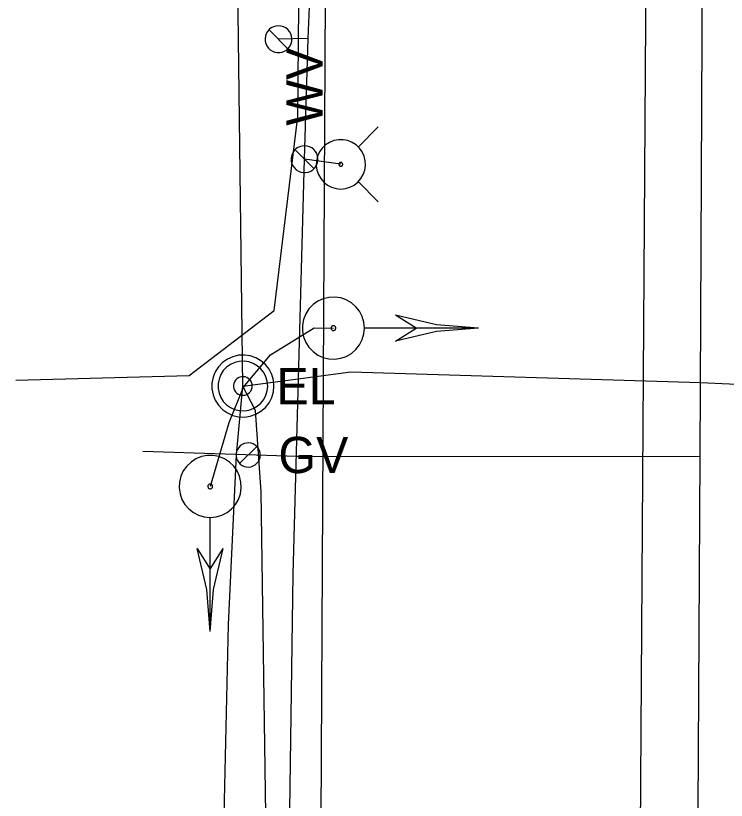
# Model space of a CAD drawing. Extents: x 600849 to 606371, y 330010 to 403088.
# Drawn here: x 601997.3 to 602072.8, y 364984.7 to 365068.1 of the extents above; entities that cross this region are included whole.
import ezdxf

# ---------------------------------------------------------------- set-up
doc = ezdxf.new("R2010")
doc.units = 0
for name, color, linetype in [('E_SIG', 7, 'Continuous'), ('E_UTL_E', 7, 'Continuous'), ('E_UTL_E_UG', 7, 'Continuous'), ('E_UTL_G', 7, 'Continuous'), ('E_UTL_G_UG', 7, 'Continuous'), ('E_UTL_Overhead', 7, 'Continuous'), ('E_UTL_T_UG', 7, 'Continuous'), ('E_UTL_TV_UG', 7, 'Continuous'), ('E_UTL_W', 7, 'Continuous'), ('E_UTL_W_UG', 7, 'Continuous'), ('E_UTL_WHydrant', 7, 'Continuous')]:
    doc.layers.add(name, color=color, linetype=linetype)

msp = doc.modelspace()

# ---------------------------------------------------------------- linework, layer by layer
at = {"layer": 'E_SIG'}
for points in [[(602034.33, 365034.889), (602034.27, 365035.514), (602034.093, 365036.116), (602033.806, 365036.674), (602033.418, 365037.167), (602032.944, 365037.578), (602032.401, 365037.891), (602031.808, 365038.096), (602031.187, 365038.186), (602030.56, 365038.156), (602029.95, 365038.008), (602029.38, 365037.747), (602028.869, 365037.383), (602028.436, 365036.929), (602028.097, 365036.402), (602027.863, 365035.819), (602027.745, 365035.203), (602027.745, 365034.576), (602027.863, 365033.96), (602028.097, 365033.377), (602028.436, 365032.85), (602028.869, 365032.395), (602029.38, 365032.032), (602029.95, 365031.771), (602030.56, 365031.623), (602031.187, 365031.593), (602031.808, 365031.682), (602032.401, 365031.888), (602032.944, 365032.201), (602033.418, 365032.612), (602033.806, 365033.105), (602034.093, 365033.663), (602034.27, 365034.265), (602034.33, 365034.889)], [(602046.43, 365034.889), (602041.976, 365035.235), (602037.63, 365036.265)], [(602039.83, 365034.888), (602037.63, 365036.265)], [(602031.282, 365034.889), (602031.278, 365034.937), (602031.264, 365034.983), (602031.242, 365035.026), (602031.212, 365035.064), (602031.176, 365035.095), (602031.135, 365035.119), (602031.089, 365035.135), (602031.042, 365035.142), (602030.994, 365035.139), (602030.947, 365035.128), (602030.904, 365035.108), (602030.864, 365035.08), (602030.831, 365035.045), (602030.805, 365035.005), (602030.788, 365034.961), (602030.778, 365034.913), (602030.778, 365034.865), (602030.788, 365034.818), (602030.805, 365034.774), (602030.831, 365034.733), (602030.864, 365034.699), (602030.904, 365034.671), (602030.947, 365034.651), (602030.994, 365034.64), (602031.042, 365034.637), (602031.089, 365034.644), (602031.135, 365034.66), (602031.176, 365034.684), (602031.212, 365034.715), (602031.242, 365034.753), (602031.264, 365034.796), (602031.278, 365034.842), (602031.282, 365034.889)], [(602046.429, 365034.888), (602034.388, 365034.888)], [(602046.43, 365034.889), (602041.976, 365034.544), (602037.63, 365033.514)], [(602037.63, 365033.516), (602039.83, 365034.888)], [(602017.946, 365014.764), (602018.571, 365014.824), (602019.173, 365015.001), (602019.731, 365015.288), (602020.224, 365015.676), (602020.635, 365016.15), (602020.948, 365016.693), (602021.153, 365017.286), (602021.243, 365017.907), (602021.213, 365018.534), (602021.065, 365019.143), (602020.804, 365019.714), (602020.44, 365020.225), (602019.986, 365020.658), (602019.459, 365020.997), (602018.876, 365021.23), (602018.26, 365021.349), (602017.633, 365021.349), (602017.017, 365021.23), (602016.434, 365020.997), (602015.907, 365020.658), (602015.452, 365020.225), (602015.089, 365019.714), (602014.828, 365019.143), (602014.68, 365018.534), (602014.65, 365017.907), (602014.739, 365017.286), (602014.945, 365016.693), (602015.258, 365016.15), (602015.669, 365015.676), (602016.162, 365015.288), (602016.72, 365015.001), (602017.322, 365014.824), (602017.946, 365014.764)], [(602017.946, 365017.812), (602017.994, 365017.816), (602018.04, 365017.83), (602018.083, 365017.852), (602018.121, 365017.881), (602018.152, 365017.918), (602018.176, 365017.959), (602018.192, 365018.005), (602018.199, 365018.052), (602018.196, 365018.1), (602018.185, 365018.147), (602018.165, 365018.19), (602018.137, 365018.229), (602018.102, 365018.263), (602018.062, 365018.289), (602018.018, 365018.306), (602017.97, 365018.315), (602017.922, 365018.315), (602017.875, 365018.306), (602017.831, 365018.289), (602017.79, 365018.263), (602017.756, 365018.229), (602017.728, 365018.19), (602017.708, 365018.147), (602017.697, 365018.1), (602017.694, 365018.052), (602017.701, 365018.005), (602017.717, 365017.959), (602017.741, 365017.918), (602017.772, 365017.881), (602017.81, 365017.852), (602017.853, 365017.83), (602017.899, 365017.816), (602017.946, 365017.812)], [(602017.945, 365002.665), (602017.945, 365014.706)], [(602017.946, 365002.664), (602017.601, 365007.118), (602016.571, 365011.464)], [(602016.573, 365011.464), (602017.945, 365009.264)], [(602017.945, 365009.264), (602019.322, 365011.464)], [(602017.946, 365002.664), (602018.292, 365007.118), (602019.322, 365011.464)]]:
    msp.add_lwpolyline(points, dxfattribs=at)
at = {"layer": 'E_UTL_E'}
for points in [[(602024.716, 365028.736), (602024.656, 365029.361), (602024.479, 365029.963), (602024.192, 365030.52), (602023.804, 365031.013), (602023.33, 365031.424), (602022.787, 365031.738), (602022.194, 365031.943), (602021.573, 365032.032), (602020.946, 365032.002), (602020.336, 365031.855), (602019.766, 365031.594), (602019.255, 365031.23), (602018.822, 365030.776), (602018.482, 365030.248), (602018.249, 365029.666), (602018.131, 365029.05), (602018.131, 365028.422), (602018.249, 365027.806), (602018.482, 365027.224), (602018.822, 365026.696), (602019.255, 365026.242), (602019.766, 365025.878), (602020.336, 365025.618), (602020.946, 365025.47), (602021.573, 365025.44), (602022.194, 365025.529), (602022.787, 365025.734), (602023.33, 365026.048), (602023.804, 365026.459), (602024.192, 365026.952), (602024.479, 365027.51), (602024.656, 365028.112), (602024.716, 365028.736)], [(602024.716, 365028.736), (602024.656, 365029.361), (602024.479, 365029.963), (602024.192, 365030.52), (602023.804, 365031.013), (602023.33, 365031.424), (602022.787, 365031.738), (602022.194, 365031.943), (602021.573, 365032.032), (602020.946, 365032.002), (602020.336, 365031.855), (602019.766, 365031.594), (602019.255, 365031.23), (602018.822, 365030.776), (602018.482, 365030.248), (602018.249, 365029.666), (602018.131, 365029.05), (602018.131, 365028.422), (602018.249, 365027.806), (602018.482, 365027.224), (602018.822, 365026.696), (602019.255, 365026.242), (602019.766, 365025.878), (602020.336, 365025.618), (602020.946, 365025.47), (602021.573, 365025.44), (602022.194, 365025.529), (602022.787, 365025.734), (602023.33, 365026.048), (602023.804, 365026.459), (602024.192, 365026.952), (602024.479, 365027.51), (602024.656, 365028.112), (602024.716, 365028.736)], [(602024.056, 365028.736), (602024.008, 365029.236), (602023.867, 365029.717), (602023.637, 365030.163), (602023.326, 365030.558), (602022.947, 365030.887), (602022.512, 365031.138), (602022.038, 365031.302), (602021.541, 365031.373), (602021.04, 365031.349), (602020.552, 365031.231), (602020.096, 365031.022), (602019.687, 365030.731), (602019.34, 365030.368), (602019.069, 365029.946), (602018.883, 365029.48), (602018.788, 365028.987), (602018.788, 365028.485), (602018.883, 365027.992), (602019.069, 365027.526), (602019.34, 365027.104), (602019.687, 365026.741), (602020.096, 365026.45), (602020.552, 365026.241), (602021.04, 365026.123), (602021.541, 365026.099), (602022.038, 365026.171), (602022.512, 365026.335), (602022.947, 365026.586), (602023.326, 365026.914), (602023.637, 365027.309), (602023.867, 365027.755), (602024.008, 365028.236), (602024.056, 365028.736)], [(602024.056, 365028.736), (602024.008, 365029.236), (602023.867, 365029.717), (602023.637, 365030.163), (602023.326, 365030.558), (602022.947, 365030.887), (602022.512, 365031.138), (602022.038, 365031.302), (602021.541, 365031.373), (602021.04, 365031.349), (602020.552, 365031.231), (602020.096, 365031.022), (602019.687, 365030.731), (602019.34, 365030.368), (602019.069, 365029.946), (602018.883, 365029.48), (602018.788, 365028.987), (602018.788, 365028.485), (602018.883, 365027.992), (602019.069, 365027.526), (602019.34, 365027.104), (602019.687, 365026.741), (602020.096, 365026.45), (602020.552, 365026.241), (602021.04, 365026.123), (602021.541, 365026.099), (602022.038, 365026.171), (602022.512, 365026.335), (602022.947, 365026.586), (602023.326, 365026.914), (602023.637, 365027.309), (602023.867, 365027.755), (602024.008, 365028.236), (602024.056, 365028.736)], [(602022.406, 365028.736), (602022.388, 365028.923), (602022.335, 365029.104), (602022.248, 365029.271), (602022.132, 365029.419), (602021.99, 365029.543), (602021.827, 365029.637), (602021.649, 365029.698), (602021.463, 365029.725), (602021.275, 365029.716), (602021.092, 365029.672), (602020.921, 365029.593), (602020.767, 365029.484), (602020.637, 365029.348), (602020.536, 365029.19), (602020.466, 365029.015), (602020.43, 365028.83), (602020.43, 365028.642), (602020.466, 365028.457), (602020.536, 365028.282), (602020.637, 365028.124), (602020.767, 365027.988), (602020.921, 365027.879), (602021.092, 365027.801), (602021.275, 365027.756), (602021.463, 365027.747), (602021.649, 365027.774), (602021.827, 365027.836), (602021.99, 365027.93), (602022.132, 365028.053), (602022.248, 365028.201), (602022.335, 365028.368), (602022.388, 365028.549), (602022.406, 365028.736)], [(602022.406, 365028.736), (602022.388, 365028.923), (602022.335, 365029.104), (602022.248, 365029.271), (602022.132, 365029.419), (602021.99, 365029.543), (602021.827, 365029.637), (602021.649, 365029.698), (602021.463, 365029.725), (602021.275, 365029.716), (602021.092, 365029.672), (602020.921, 365029.593), (602020.767, 365029.484), (602020.637, 365029.348), (602020.536, 365029.19), (602020.466, 365029.015), (602020.43, 365028.83), (602020.43, 365028.642), (602020.466, 365028.457), (602020.536, 365028.282), (602020.637, 365028.124), (602020.767, 365027.988), (602020.921, 365027.879), (602021.092, 365027.801), (602021.275, 365027.756), (602021.463, 365027.747), (602021.649, 365027.774), (602021.827, 365027.836), (602021.99, 365027.93), (602022.132, 365028.053), (602022.248, 365028.201), (602022.335, 365028.368), (602022.388, 365028.549), (602022.406, 365028.736)]]:
    msp.add_lwpolyline(points, dxfattribs=at)
at = {"layer": 'E_UTL_E_UG'}
for points in [[(602021.414, 365028.735), (602020.832, 365074.135), (602021.951, 365124.919), (602021.93, 365126), (602022.819, 365183.215), (602022.619, 365238.978), (602022.586, 365248.331), (602024.283, 365305.751), (602023.111, 365363.117), (602024.039, 365424.795), (602024.953, 365470.874), (602025.57, 365530.923), (602025.041, 365537.616)], [(602021.437, 365028.596), (602024.349, 365032.058), (602029.006, 365034.918), (602031.029, 365034.89)], [(602021.526, 364966.789), (602016.026, 364974.204), (602019.252, 364975.342), (602019.881, 365003.407), (602020.73, 365021.406), (602021.414, 365028.735), (602032.874, 365030.251), (602070.031, 365029.095), (602076.175, 365028.834)], [(602017.939, 364497.456), (602018.726, 364543.169), (602021.07, 364767.408), (602022.494, 364811.821), (602023.359, 364828.803), (602023.432, 364843.953), (602024.039, 364855.972), (602024.551, 364880.719), (602023.649, 364893.13), (602022.539, 364902.358), (602024.213, 364958.707), (602023.366, 365017.491), (602022.769, 365026.151), (602021.414, 365028.735)], [(602021.437, 365028.596), (602019.924, 365024.81), (602017.947, 365018.065)]]:
    msp.add_lwpolyline(points, dxfattribs=at)
at = {"layer": 'E_UTL_G'}
for points in [[(602023.264, 365021.409), (602023.241, 365021.652), (602023.172, 365021.886), (602023.061, 365022.103), (602022.91, 365022.295), (602022.725, 365022.454), (602022.514, 365022.576), (602022.284, 365022.656), (602022.042, 365022.691), (602021.798, 365022.679), (602021.561, 365022.622), (602021.339, 365022.52), (602021.141, 365022.379), (602020.972, 365022.202), (602020.84, 365021.997), (602020.75, 365021.771), (602020.703, 365021.531), (602020.703, 365021.287), (602020.75, 365021.047), (602020.84, 365020.821), (602020.972, 365020.616), (602021.141, 365020.439), (602021.339, 365020.298), (602021.561, 365020.196), (602021.798, 365020.139), (602022.042, 365020.127), (602022.284, 365020.162), (602022.514, 365020.242), (602022.725, 365020.364), (602022.91, 365020.523), (602023.061, 365020.715), (602023.172, 365020.932), (602023.241, 365021.166), (602023.264, 365021.409)], [(602021.074, 365020.502), (602022.888, 365022.316)]]:
    msp.add_lwpolyline(points, dxfattribs=at)
at = {"layer": 'E_UTL_G_UG'}
for points in [[(602069.99, 365021.271), (602071.235, 365281.597), (602071.283, 365282.173), (602072.682, 365505.737), (602072.558, 365506.484)], [(602010.784, 365021.808), (602028.294, 365021.259), (602069.99, 365021.271)], [(602067.771, 364724.663), (602069.056, 364806.128), (602069.197, 364883.299), (602069.99, 365021.271)]]:
    msp.add_lwpolyline(points, dxfattribs=at)
at = {"layer": 'E_UTL_Overhead'}
msp.add_lwpolyline([(602023.801, 363946.924), (602023.982, 364037.981), (602025.572, 364145.304), (602025.828, 364287.756), (602027.164, 364559.331), (602028.919, 364756.039), (602029.031, 364834.911), (602029.559, 364946.125), (602030.412, 365117.165), (602031.914, 365287.509), (602032.132, 365415.233), (602033.07, 365577.346), (602034.206, 365759.49), (602035.292, 365915.558), (602035.647, 366066.634), (602037.153, 366259.197), (602038.136, 366378.167), (602037.527, 366468.16), (602038.302, 366629.605), (602038.449, 366764.668), (602038.704, 366805.211), (602049.621, 366998.368), (602049.621, 367041.986)], dxfattribs=at)
at = {"layer": 'E_UTL_T_UG'}
msp.add_lwpolyline([(602063.206, 364911.286), (602066.304, 365385.488), (602065.852, 365459.401), (602065.404, 365527.993), (602064.679, 365606.947)], dxfattribs=at)
at = {"layer": 'E_UTL_TV_UG'}
msp.add_lwpolyline([(601997.284, 365029.354), (602015.694, 365029.844), (602024.753, 365036.764), (602027.24, 365057.376), (602027.575, 365092.627), (602031.804, 365109.239), (602031.398, 365116.11)], dxfattribs=at)
at = {"layer": 'E_UTL_W'}
for points in [[(602025.201, 365067.01), (602024.931, 365066.984), (602024.671, 365066.908), (602024.43, 365066.784), (602024.217, 365066.616), (602024.039, 365066.411), (602023.904, 365066.176), (602023.815, 365065.92), (602023.777, 365065.652), (602023.789, 365065.381), (602023.853, 365065.118), (602023.966, 365064.871), (602024.123, 365064.65), (602024.319, 365064.463), (602024.547, 365064.317), (602024.799, 365064.216), (602025.065, 365064.165), (602025.336, 365064.165), (602025.603, 365064.216), (602025.854, 365064.317), (602026.082, 365064.463), (602026.278, 365064.65), (602026.436, 365064.871), (602026.548, 365065.118), (602026.612, 365065.381), (602026.625, 365065.652), (602026.587, 365065.92), (602026.498, 365066.176), (602026.362, 365066.411), (602026.185, 365066.616), (602025.972, 365066.784), (602025.731, 365066.908), (602025.471, 365066.984), (602025.201, 365067.01)], [(602026.209, 365064.576), (602024.193, 365066.592)], [(602027.968, 365054.266), (602027.698, 365054.24), (602027.438, 365054.164), (602027.197, 365054.04), (602026.984, 365053.872), (602026.806, 365053.667), (602026.671, 365053.432), (602026.582, 365053.176), (602026.544, 365052.908), (602026.556, 365052.637), (602026.62, 365052.374), (602026.733, 365052.127), (602026.89, 365051.906), (602027.086, 365051.719), (602027.314, 365051.573), (602027.566, 365051.472), (602027.832, 365051.421), (602028.103, 365051.421), (602028.37, 365051.472), (602028.621, 365051.573), (602028.849, 365051.719), (602029.045, 365051.906), (602029.203, 365052.127), (602029.315, 365052.374), (602029.379, 365052.637), (602029.392, 365052.908), (602029.354, 365053.176), (602029.265, 365053.432), (602029.129, 365053.667), (602028.952, 365053.872), (602028.739, 365054.04), (602028.498, 365054.164), (602028.238, 365054.24), (602027.968, 365054.266)], [(602028.976, 365051.832), (602026.96, 365053.848)]]:
    msp.add_lwpolyline(points, dxfattribs=at)
at = {"layer": 'E_UTL_W_UG'}
for points in [[(602031.819, 365052.296), (602027.968, 365052.84), (602028.365, 365065.68), (602028.594, 365071.64), (602027.871, 365204.623), (602028.595, 365309.989), (602028.867, 365365.514), (602030, 365422.706), (602029.746, 365429.345), (602030.349, 365521.397), (602030.166, 365533.199), (602029.461, 365544.32), (602030.657, 365617.906), (602029.363, 365690.207), (602030.391, 365767.485), (602030.371, 365844.611), (602031.126, 365873.168), (602030.433, 365917.679), (602029.679, 365958.649), (602031.789, 365958.746), (602031.428, 365970.418), (602038.17, 365999.857), (602046.533, 366031.442), (602046.747, 366041.93)], [(602028.365, 365065.68), (602025.201, 365065.584)], [(602026.771, 365008.749), (602027.968, 365052.84)], [(602025.068, 364533.468), (602026.269, 364919.173), (602025.546, 364923.505), (602026.771, 365008.749)]]:
    msp.add_lwpolyline(points, dxfattribs=at)
at = {"layer": 'E_UTL_WHydrant'}
for points in [[(602033.654, 365054.13), (602035.796, 365056.273)], [(602031.819, 365049.673), (602032.316, 365049.721), (602032.794, 365049.861), (602033.237, 365050.09), (602033.629, 365050.398), (602033.956, 365050.775), (602034.205, 365051.207), (602034.368, 365051.678), (602034.439, 365052.171), (602034.415, 365052.669), (602034.298, 365053.154), (602034.091, 365053.607), (602033.801, 365054.014), (602033.44, 365054.358), (602033.021, 365054.627), (602032.558, 365054.813), (602032.068, 365054.907), (602031.57, 365054.907), (602031.08, 365054.813), (602030.617, 365054.627), (602030.198, 365054.358), (602029.837, 365054.014), (602029.548, 365053.607), (602029.341, 365053.154), (602029.223, 365052.669), (602029.199, 365052.171), (602029.27, 365051.678), (602029.433, 365051.207), (602029.683, 365050.775), (602030.009, 365050.398), (602030.401, 365050.09), (602030.844, 365049.861), (602031.323, 365049.721), (602031.819, 365049.673)], [(602031.819, 365052.095), (602031.857, 365052.099), (602031.894, 365052.11), (602031.928, 365052.127), (602031.958, 365052.151), (602031.983, 365052.18), (602032.002, 365052.213), (602032.014, 365052.249), (602032.02, 365052.287), (602032.018, 365052.325), (602032.009, 365052.362), (602031.993, 365052.396), (602031.971, 365052.427), (602031.943, 365052.454), (602031.911, 365052.474), (602031.876, 365052.489), (602031.838, 365052.496), (602031.8, 365052.496), (602031.763, 365052.489), (602031.727, 365052.474), (602031.695, 365052.454), (602031.668, 365052.427), (602031.645, 365052.396), (602031.63, 365052.362), (602031.621, 365052.325), (602031.619, 365052.287), (602031.624, 365052.249), (602031.637, 365052.213), (602031.656, 365052.18), (602031.681, 365052.151), (602031.711, 365052.127), (602031.745, 365052.11), (602031.781, 365052.099), (602031.819, 365052.095)], [(602033.654, 365050.46), (602035.796, 365048.318)]]:
    msp.add_lwpolyline(points, dxfattribs=at)

# ---------------------------------------------------------------- texts
at = {"layer": 'E_UTL_E'}
msp.add_text('EL', height=3.8491, dxfattribs=at).set_placement((602024.98, 365026.791))
msp.add_text('EL', height=3.8491, dxfattribs=at).set_placement((602024.98, 365026.791))
at = {"layer": 'E_UTL_G'}
msp.add_text('GV', height=3.85, dxfattribs=at).set_placement((602025.189, 365019.484))
at = {"layer": 'E_UTL_W'}
msp.add_text('WV', height=3.85, rotation=90, dxfattribs=at).set_placement((602029.893, 365056.405))

doc.saveas('drawing.dxf')
